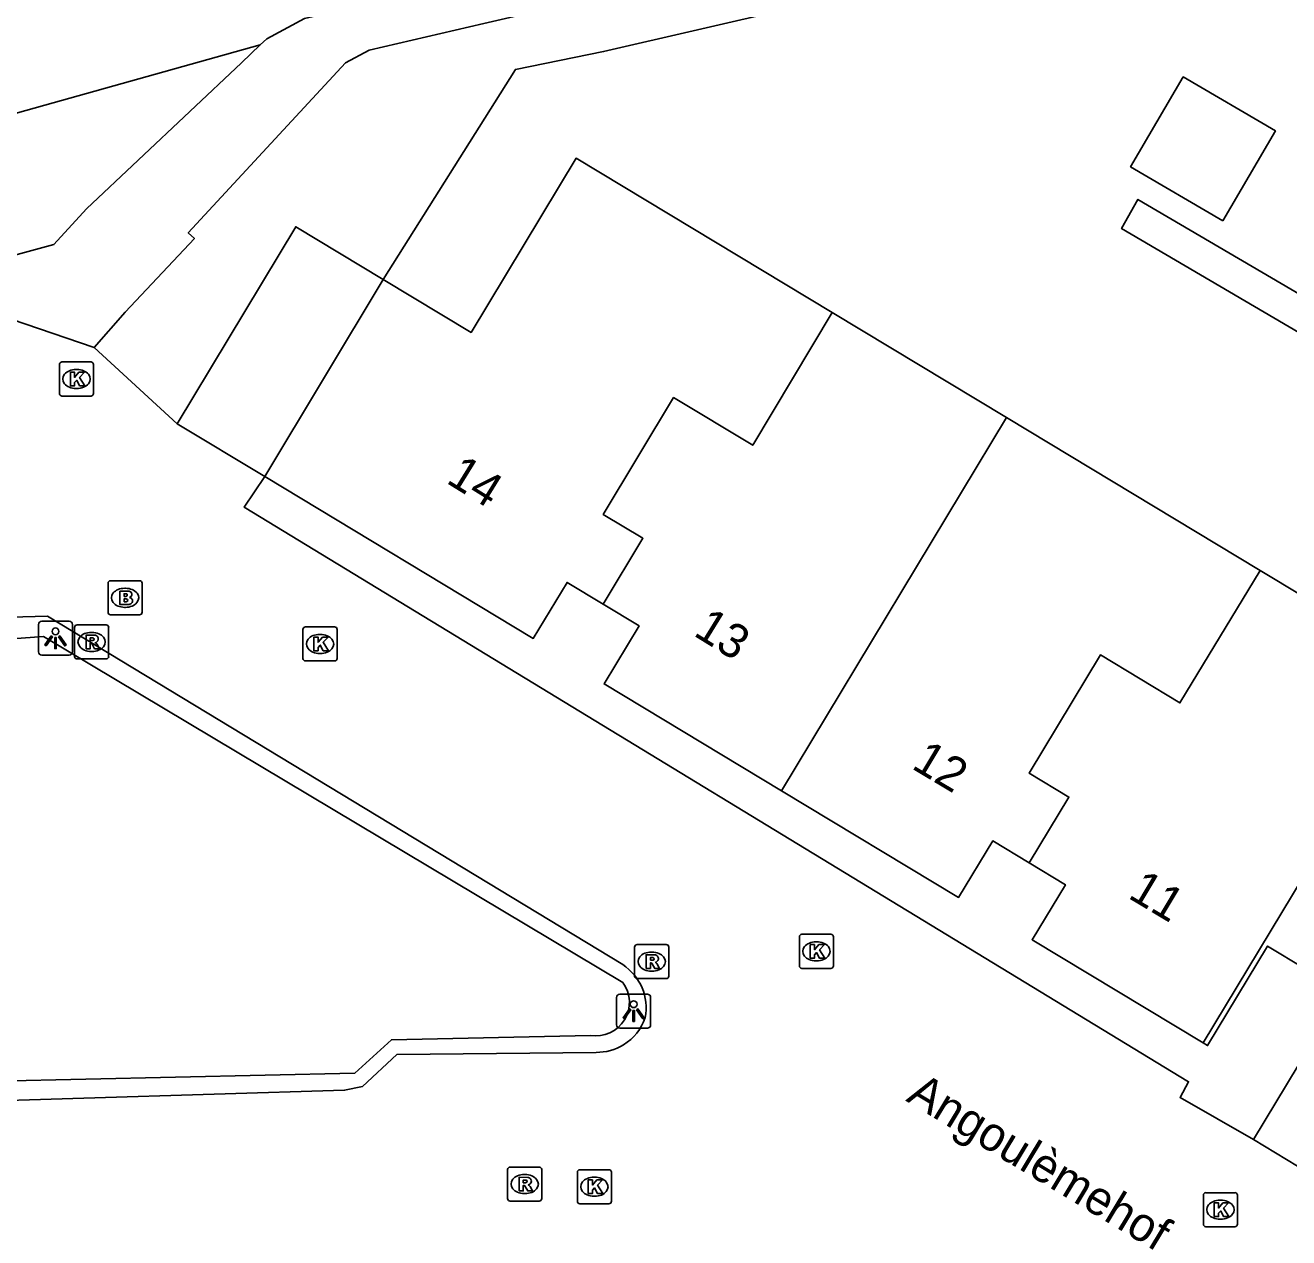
# Model space of a CAD drawing. Extents: x 158461 to 159795, y 387220 to 388672.
# Drawn here: x 159165.93 to 159203.01, y 388215.5 to 388251.1 of the extents above; entities that cross this region are included whole.
import ezdxf

# ---------------------------------------------------------------- set-up
doc = ezdxf.new("R2010")
doc.units = 0
for name, color, linetype in [('IMGEO_Brandkraan', 7, 'Continuous'), ('IMGEO_Groenvoorziening', 7, 'Continuous'), ('IMGEO_Haag', 7, 'Continuous'), ('IMGEO_Kolk', 7, 'Continuous'), ('IMGEO_Lichtpunt', 7, 'Continuous'), ('IMGEO_Openbare_ruimte_label', 7, 'Continuous'), ('IMGEO_Pand', 7, 'Continuous'), ('IMGEO_Pand_nummerreeks', 7, 'Continuous'), ('IMGEO_Rijbaan_lokaal_open', 7, 'Continuous'), ('IMGEO_Rioolput', 7, 'Continuous'), ('IMGEO_Voetpad_open', 7, 'Continuous')]:
    doc.layers.add(name, color=color, linetype=linetype)

msp = doc.modelspace()

# ---------------------------------------------------------------- linework, layer by layer
at = {"layer": 'IMGEO_Brandkraan'}
for p, q in [((159168.358, 388233.863), (159168.358, 388234.715)), ((159168.433, 388234.789), (159169.285, 388234.789)), ((159169.359, 388234.715), (159169.359, 388233.863)), ((159168.846, 388234.569), (159168.871, 388234.569)), ((159168.869, 388234.009), (159168.844, 388234.009)), ((159169.285, 388233.789), (159168.433, 388233.789))]:
    msp.add_line(p, q, dxfattribs=at)
for points in [[(159168.358, 388233.863), (159168.358, 388234.715)], [(159168.433, 388234.789), (159169.285, 388234.789)], [(159169.359, 388234.715), (159169.359, 388233.863)], [(159168.706, 388234.489), (159168.706, 388234.089), (159168.919, 388234.089)], [(159168.937, 388234.489), (159168.706, 388234.489)], [(159168.885, 388234.408), (159168.831, 388234.408), (159168.831, 388234.332)], [(159168.831, 388234.332), (159168.884, 388234.332)], [(159168.893, 388234.256), (159168.831, 388234.256), (159168.831, 388234.175)], [(159168.831, 388234.175), (159168.893, 388234.175)], [(159169.285, 388233.789), (159168.433, 388233.789)]]:
    msp.add_lwpolyline(points, dxfattribs=at)
for centre, radius, start, end in [((159168.435, 388234.713), 0.0765, 91.552, 178.448), ((159168.435, 388234.713), 0.0765, 91.552, 178.448), ((159169.283, 388234.713), 0.0765, 1.552, 88.448), ((159169.283, 388234.713), 0.0765, 1.552, 88.448), ((159168.886, 388234.37), 0.0379, 267.8285, 90.9355), ((159168.941, 388234.344), 0.145, 59.4692, 91.5367), ((159168.966, 388234.391), 0.0922, 285.5137, 58.1501), ((159168.971, 388234.199), 0.105, 301.3115, 78.989), ((159168.894, 388234.215), 0.0404, 269.8759, 90.5077), ((159168.925, 388234.34), 0.251, 268.6676, 293.5347), ((159168.435, 388233.865), 0.0765, 181.552, 268.448), ((159168.435, 388233.865), 0.0765, 181.552, 268.448), ((159169.283, 388233.865), 0.0765, 271.552, 358.448), ((159169.283, 388233.865), 0.0765, 271.552, 358.448)]:
    msp.add_arc(centre, radius, start, end, dxfattribs=at)
for centre, major_axis, ratio, start_param, end_param in [((159168.845, 388234.289), (-0.387, 0.002), 0.722429, 4.712389, 7.853982), ((159168.87, 388234.289), (-0.39, 0.002), 0.717154, 1.570796, 4.712389)]:
    msp.add_ellipse(centre, major_axis=major_axis, ratio=ratio, start_param=start_param, end_param=end_param, dxfattribs=at)
at = {"layer": 'IMGEO_Groenvoorziening'}
for points in [[(159131.574, 388240.239), (159142.507, 388243.053), (159143.349, 388243.209), (159165.456, 388248.457), (159172.826, 388250.521)], [(159182.514, 388221.442), (159176.677, 388221.315), (159175.598, 388220.331), (159159.799, 388219.982), (159159.386, 388220.744), (159159.037, 388222.171), (159159.228, 388223.314), (159159.926, 388225.249), (159162.051, 388229.913), (159162.559, 388232.07), (159163.046, 388232.896), (159166.461, 388233.149), (159183.466, 388222.996)]]:
    msp.add_lwpolyline(points, dxfattribs=at)
msp.add_arc((159182.676, 388222.412), 0.983, 260.527, 36.4887, dxfattribs=at)
at = {"layer": 'IMGEO_Haag'}
msp.add_lwpolyline([(159176.437, 388243.633), (159180.313, 388249.804), (159182.901, 388250.325), (159207.729, 388256.065)], dxfattribs=at)
at = {"layer": 'IMGEO_Kolk'}
for p, q in [((159166.931, 388240.287), (159166.931, 388241.139)), ((159167.006, 388241.213), (159167.858, 388241.213)), ((159167.419, 388240.993), (159167.444, 388240.993)), ((159167.932, 388241.139), (159167.932, 388240.287)), ((159167.442, 388240.433), (159167.417, 388240.433)), ((159167.858, 388240.213), (159167.006, 388240.213)), ((159174.079, 388232.509), (159174.079, 388233.361)), ((159174.154, 388233.435), (159175.006, 388233.435)), ((159174.567, 388233.215), (159174.592, 388233.215)), ((159175.08, 388233.361), (159175.08, 388232.509)), ((159175.006, 388232.435), (159174.154, 388232.435)), ((159174.59, 388232.655), (159174.565, 388232.655)), ((159188.647, 388223.483), (159188.647, 388224.335)), ((159188.722, 388224.409), (159189.574, 388224.409)), ((159189.648, 388224.335), (159189.648, 388223.483)), ((159189.135, 388224.189), (159189.16, 388224.189)), ((159189.158, 388223.629), (159189.133, 388223.629)), ((159189.574, 388223.409), (159188.722, 388223.409)), ((159182.131, 388216.572), (159182.131, 388217.424)), ((159182.206, 388217.498), (159183.058, 388217.498)), ((159182.619, 388217.278), (159182.644, 388217.278)), ((159183.132, 388217.424), (159183.132, 388216.572)), ((159183.058, 388216.498), (159182.206, 388216.498)), ((159182.642, 388216.718), (159182.617, 388216.718)), ((159200.505, 388215.898), (159200.505, 388216.75)), ((159200.58, 388216.824), (159201.432, 388216.824)), ((159200.993, 388216.604), (159201.018, 388216.604)), ((159201.506, 388216.75), (159201.506, 388215.898)), ((159201.432, 388215.824), (159200.58, 388215.824)), ((159201.016, 388216.044), (159200.991, 388216.044))]:
    msp.add_line(p, q, dxfattribs=at)
for points in [[(159166.931, 388240.287), (159166.931, 388241.139)], [(159167.006, 388241.213), (159167.858, 388241.213)], [(159167.932, 388241.139), (159167.932, 388240.287)], [(159167.252, 388240.913), (159167.375, 388240.913), (159167.375, 388240.762), (159167.505, 388240.913), (159167.669, 388240.913), (159167.523, 388240.762), (159167.676, 388240.513), (159167.524, 388240.513), (159167.439, 388240.677), (159167.375, 388240.61), (159167.375, 388240.513), (159167.252, 388240.513), (159167.252, 388240.913)], [(159167.858, 388240.213), (159167.006, 388240.213)], [(159174.079, 388232.509), (159174.079, 388233.361)], [(159174.154, 388233.435), (159175.006, 388233.435)], [(159175.08, 388233.361), (159175.08, 388232.509)], [(159174.4, 388233.135), (159174.523, 388233.135), (159174.523, 388232.984), (159174.653, 388233.135), (159174.817, 388233.135), (159174.671, 388232.984), (159174.824, 388232.735), (159174.672, 388232.735), (159174.587, 388232.899), (159174.523, 388232.832), (159174.523, 388232.735), (159174.4, 388232.735), (159174.4, 388233.135)], [(159175.006, 388232.435), (159174.154, 388232.435)], [(159188.647, 388223.483), (159188.647, 388224.335)], [(159188.722, 388224.409), (159189.574, 388224.409)], [(159189.648, 388224.335), (159189.648, 388223.483)], [(159188.968, 388224.109), (159189.091, 388224.109), (159189.091, 388223.958), (159189.221, 388224.109), (159189.385, 388224.109), (159189.239, 388223.958), (159189.392, 388223.709), (159189.24, 388223.709), (159189.155, 388223.873), (159189.091, 388223.806), (159189.091, 388223.709), (159188.968, 388223.709), (159188.968, 388224.109)], [(159189.574, 388223.409), (159188.722, 388223.409)], [(159182.131, 388216.572), (159182.131, 388217.424)], [(159182.206, 388217.498), (159183.058, 388217.498)], [(159183.132, 388217.424), (159183.132, 388216.572)], [(159182.452, 388217.198), (159182.575, 388217.198), (159182.575, 388217.047), (159182.705, 388217.198), (159182.869, 388217.198), (159182.723, 388217.047), (159182.876, 388216.798), (159182.724, 388216.798), (159182.639, 388216.962), (159182.575, 388216.895), (159182.575, 388216.798), (159182.452, 388216.798), (159182.452, 388217.198)], [(159183.058, 388216.498), (159182.206, 388216.498)], [(159200.505, 388215.898), (159200.505, 388216.75)], [(159200.58, 388216.824), (159201.432, 388216.824)], [(159200.826, 388216.524), (159200.949, 388216.524), (159200.949, 388216.373), (159201.079, 388216.524), (159201.243, 388216.524), (159201.097, 388216.373), (159201.25, 388216.124), (159201.098, 388216.124), (159201.013, 388216.288), (159200.949, 388216.221), (159200.949, 388216.124), (159200.826, 388216.124), (159200.826, 388216.524)], [(159201.506, 388216.75), (159201.506, 388215.898)], [(159201.432, 388215.824), (159200.58, 388215.824)]]:
    msp.add_lwpolyline(points, dxfattribs=at)
for centre, start, end in [((159167.008, 388241.137), 91.552, 178.448), ((159167.008, 388241.137), 91.552, 178.448), ((159167.856, 388241.137), 1.552, 88.448), ((159167.856, 388241.137), 1.552, 88.448), ((159167.008, 388240.289), 181.552, 268.448), ((159167.008, 388240.289), 181.552, 268.448), ((159167.856, 388240.289), 271.552, 358.448), ((159167.856, 388240.289), 271.552, 358.448), ((159174.156, 388233.359), 91.552, 178.448), ((159174.156, 388233.359), 91.552, 178.448), ((159175.004, 388233.359), 1.552, 88.448), ((159175.004, 388233.359), 1.552, 88.448), ((159174.156, 388232.511), 181.552, 268.448), ((159174.156, 388232.511), 181.552, 268.448), ((159175.004, 388232.511), 271.552, 358.448), ((159175.004, 388232.511), 271.552, 358.448), ((159188.724, 388224.333), 91.552, 178.448), ((159188.724, 388224.333), 91.552, 178.448), ((159189.572, 388224.333), 1.552, 88.448), ((159189.572, 388224.333), 1.552, 88.448), ((159188.724, 388223.485), 181.552, 268.448), ((159188.724, 388223.485), 181.552, 268.448), ((159189.572, 388223.485), 271.552, 358.448), ((159189.572, 388223.485), 271.552, 358.448), ((159182.208, 388217.422), 91.552, 178.448), ((159182.208, 388217.422), 91.552, 178.448), ((159183.056, 388217.422), 1.552, 88.448), ((159183.056, 388217.422), 1.552, 88.448), ((159182.208, 388216.574), 181.552, 268.448), ((159182.208, 388216.574), 181.552, 268.448), ((159183.056, 388216.574), 271.552, 358.448), ((159183.056, 388216.574), 271.552, 358.448), ((159200.582, 388216.748), 91.552, 178.448), ((159200.582, 388216.748), 91.552, 178.448), ((159201.43, 388216.748), 1.552, 88.448), ((159201.43, 388216.748), 1.552, 88.448), ((159200.582, 388215.9), 181.552, 268.448), ((159200.582, 388215.9), 181.552, 268.448), ((159201.43, 388215.9), 271.552, 358.448), ((159201.43, 388215.9), 271.552, 358.448)]:
    msp.add_arc(centre, 0.0765, start, end, dxfattribs=at)
for centre, major_axis, ratio, start_param, end_param in [((159167.418, 388240.713), (-0.387, 0.002), 0.722429, 4.712389, 7.853982), ((159167.443, 388240.713), (-0.39, 0.002), 0.717154, 1.570796, 4.712389), ((159174.566, 388232.935), (-0.387, 0.002), 0.722429, 4.712389, 7.853982), ((159174.591, 388232.935), (-0.39, 0.002), 0.717154, 1.570796, 4.712389), ((159189.134, 388223.909), (-0.387, 0.002), 0.722429, 4.712389, 7.853982), ((159189.159, 388223.909), (-0.39, 0.002), 0.717154, 1.570796, 4.712389), ((159182.618, 388216.998), (-0.387, 0.002), 0.722429, 4.712389, 7.853982), ((159182.643, 388216.998), (-0.39, 0.002), 0.717154, 1.570796, 4.712389), ((159200.992, 388216.324), (-0.387, 0.002), 0.722429, 4.712389, 7.853982), ((159201.017, 388216.324), (-0.39, 0.002), 0.717154, 1.570796, 4.712389)]:
    msp.add_ellipse(centre, major_axis=major_axis, ratio=ratio, start_param=start_param, end_param=end_param, dxfattribs=at)
at = {"layer": 'IMGEO_Lichtpunt'}
for p, q in [((159167.218, 388233.601), (159166.41, 388233.601)), ((159167.218, 388233.601), (159166.41, 388233.601)), ((159166.316, 388233.506), (159166.316, 388232.699)), ((159166.316, 388233.506), (159166.316, 388232.699)), ((159167.312, 388232.699), (159167.312, 388233.506)), ((159167.312, 388232.699), (159167.312, 388233.506)), ((159166.41, 388232.605), (159167.218, 388232.605)), ((159166.41, 388232.605), (159167.218, 388232.605)), ((159183.285, 388222.558), (159183.285, 388221.751)), ((159183.285, 388222.558), (159183.285, 388221.751)), ((159184.187, 388222.653), (159183.379, 388222.653)), ((159184.187, 388222.653), (159183.379, 388222.653)), ((159184.281, 388221.751), (159184.281, 388222.558)), ((159184.281, 388221.751), (159184.281, 388222.558)), ((159183.379, 388221.657), (159184.187, 388221.657)), ((159183.379, 388221.657), (159184.187, 388221.657))]:
    msp.add_line(p, q, dxfattribs=at)
for points in [[(159166.69, 388233.17), (159166.729, 388233.142), (159166.541, 388232.88), (159166.503, 388232.907), (159166.69, 388233.17)], [(159166.902, 388233.142), (159166.94, 388233.169), (159167.127, 388232.907), (159167.088, 388232.879), (159166.902, 388233.142)], [(159166.792, 388233.122), (159166.839, 388233.122), (159166.839, 388232.8), (159166.792, 388232.8), (159166.792, 388233.122)], [(159183.659, 388222.222), (159183.698, 388222.194), (159183.51, 388221.932), (159183.472, 388221.959), (159183.659, 388222.222)], [(159183.761, 388222.174), (159183.808, 388222.174), (159183.808, 388221.852), (159183.761, 388221.852), (159183.761, 388222.174)], [(159183.871, 388222.194), (159183.909, 388222.221), (159184.096, 388221.959), (159184.057, 388221.931), (159183.871, 388222.194)]]:
    msp.add_lwpolyline(points, dxfattribs=at)
for centre in [(159166.815, 388233.304), (159183.784, 388222.356)]:
    msp.add_circle(centre, 0.0994, dxfattribs=at)
for centre, start, end in [((159166.41, 388233.506), 90, 180), ((159166.41, 388233.506), 90, 180), ((159167.218, 388233.506), 0, 90), ((159167.218, 388233.506), 0, 90), ((159166.41, 388232.699), 180, 270), ((159166.41, 388232.699), 180, 270), ((159167.218, 388232.699), 270, 0), ((159167.218, 388232.699), 270, 360), ((159183.379, 388222.558), 90, 180), ((159183.379, 388222.558), 90, 180), ((159184.187, 388222.558), 0, 90), ((159184.187, 388222.558), 0, 90), ((159183.379, 388221.751), 180, 270), ((159183.379, 388221.751), 180, 270), ((159184.187, 388221.751), 270, 0), ((159184.187, 388221.751), 270, 360)]:
    msp.add_arc(centre, 0.0946, start, end, dxfattribs=at)
at = {"layer": 'IMGEO_Pand'}
for points in [[(159201.074, 388245.36), (159202.62, 388247.997), (159199.915, 388249.583), (159198.369, 388246.946), (159201.074, 388245.36)], [(159189.614, 388242.663), (159182.095, 388247.195), (159179.013, 388242.079), (159176.437, 388243.633)], [(159170.382, 388239.402), (159173.867, 388245.184), (159176.437, 388243.633)], [(159176.437, 388243.633), (159172.957, 388237.849)], [(159182.888, 388234.102), (159184.054, 388236.036), (159182.891, 388236.736), (159184.958, 388240.167), (159187.278, 388238.769), (159189.614, 388242.663)], [(159189.614, 388242.663), (159194.726, 388239.581)], [(159194.726, 388239.581), (159188.121, 388228.626)], [(159202.168, 388235.095), (159194.726, 388239.581)], [(159172.957, 388237.849), (159170.382, 388239.402)], [(159172.957, 388237.849), (159180.838, 388233.096), (159181.829, 388234.74), (159182.888, 388234.102)], [(159195.39, 388226.508), (159196.556, 388228.44), (159195.391, 388229.143), (159197.484, 388232.612), (159199.818, 388231.204), (159202.168, 388235.095)], [(159207.079, 388232.135), (159202.168, 388235.095)], [(159182.888, 388234.102), (159183.944, 388233.465), (159182.918, 388231.762), (159188.121, 388228.626)], [(159207.079, 388232.135), (159200.501, 388221.221)], [(159188.121, 388228.626), (159193.322, 388225.491), (159194.323, 388227.151), (159195.39, 388226.508)], [(159195.39, 388226.508), (159196.454, 388225.866), (159195.479, 388224.248), (159200.501, 388221.221)], [(159200.501, 388221.221), (159200.628, 388221.144), (159202.388, 388224.064), (159204.596, 388222.733), (159201.973, 388218.382)], [(159204.561, 388216.822), (159201.973, 388218.382)]]:
    msp.add_lwpolyline(points, dxfattribs=at)
at = {"layer": 'IMGEO_Rijbaan_lokaal_open'}
for points in [[(159165.512, 388242.467), (159167.947, 388241.642)], [(159167.947, 388241.642), (159170.382, 388239.402)], [(159201.973, 388218.382), (159199.821, 388219.618), (159200.068, 388220.079), (159172.357, 388236.946), (159172.957, 388237.849)], [(159183.463, 388223.519), (159166.581, 388233.755), (159163.293, 388233.662)], [(159163.81, 388219.477), (159175.298, 388219.832), (159175.83, 388219.945), (159176.835, 388220.883), (159182.681, 388220.944)]]:
    msp.add_lwpolyline(points, dxfattribs=at)
for centre, radius, start, end in [((159182.631, 388222.248), 1.519, 349.2121, 56.7843), ((159182.696, 388222.449), 1.507, 301.6514, 341.2395), ((159182.7, 388222.449), 1.505, 269.277, 301.5218)]:
    msp.add_arc(centre, radius, start, end, dxfattribs=at)
at = {"layer": 'IMGEO_Rioolput'}
for p, q in [((159167.375, 388232.568), (159167.375, 388233.42)), ((159167.45, 388233.494), (159168.302, 388233.494)), ((159167.863, 388233.274), (159167.888, 388233.274)), ((159168.376, 388233.42), (159168.376, 388232.568)), ((159168.302, 388232.494), (159167.45, 388232.494)), ((159167.886, 388232.714), (159167.861, 388232.714)), ((159183.813, 388223.183), (159183.813, 388224.035)), ((159183.888, 388224.109), (159184.74, 388224.109)), ((159184.814, 388224.035), (159184.814, 388223.183)), ((159184.301, 388223.889), (159184.326, 388223.889)), ((159184.324, 388223.329), (159184.299, 388223.329)), ((159184.74, 388223.109), (159183.888, 388223.109)), ((159180.085, 388216.65), (159180.085, 388217.502)), ((159180.16, 388217.576), (159181.012, 388217.576)), ((159180.573, 388217.356), (159180.598, 388217.356)), ((159181.086, 388217.502), (159181.086, 388216.65)), ((159181.012, 388216.576), (159180.16, 388216.576)), ((159180.596, 388216.796), (159180.571, 388216.796))]:
    msp.add_line(p, q, dxfattribs=at)
for points in [[(159167.375, 388232.568), (159167.375, 388233.42)], [(159167.45, 388233.494), (159168.302, 388233.494)], [(159167.964, 388233.192), (159167.712, 388233.194), (159167.712, 388232.794)], [(159168.376, 388233.42), (159168.376, 388232.568)], [(159167.712, 388232.794), (159167.836, 388232.794), (159167.836, 388232.956), (159167.847, 388232.956)], [(159167.89, 388233.113), (159167.836, 388233.113), (159167.836, 388233.032)], [(159167.836, 388233.032), (159167.888, 388233.032)], [(159167.894, 388232.927), (159167.965, 388232.794), (159168.105, 388232.794), (159168.04, 388232.92)], [(159168.302, 388232.494), (159167.45, 388232.494)], [(159183.813, 388223.183), (159183.813, 388224.035)], [(159183.888, 388224.109), (159184.74, 388224.109)], [(159184.814, 388224.035), (159184.814, 388223.183)], [(159184.402, 388223.807), (159184.15, 388223.809), (159184.15, 388223.409)], [(159184.15, 388223.409), (159184.274, 388223.409), (159184.274, 388223.571), (159184.285, 388223.571)], [(159184.328, 388223.728), (159184.274, 388223.728), (159184.274, 388223.647)], [(159184.274, 388223.647), (159184.326, 388223.647)], [(159184.332, 388223.542), (159184.403, 388223.409), (159184.543, 388223.409), (159184.478, 388223.535)], [(159184.74, 388223.109), (159183.888, 388223.109)], [(159180.085, 388216.65), (159180.085, 388217.502)], [(159180.16, 388217.576), (159181.012, 388217.576)], [(159180.674, 388217.274), (159180.422, 388217.276), (159180.422, 388216.876)], [(159181.086, 388217.502), (159181.086, 388216.65)], [(159180.422, 388216.876), (159180.546, 388216.876), (159180.546, 388217.038), (159180.557, 388217.038)], [(159180.6, 388217.195), (159180.546, 388217.195), (159180.546, 388217.114)], [(159180.546, 388217.114), (159180.598, 388217.114)], [(159180.604, 388217.009), (159180.675, 388216.876), (159180.815, 388216.876), (159180.75, 388217.002)], [(159181.012, 388216.576), (159180.16, 388216.576)]]:
    msp.add_lwpolyline(points, dxfattribs=at)
for centre, radius, start, end in [((159167.452, 388233.418), 0.0765, 91.552, 178.448), ((159167.452, 388233.418), 0.0765, 91.552, 178.448), ((159167.963, 388233.082), 0.109, 350.3612, 89.416), ((159168.3, 388233.418), 0.0765, 1.552, 88.448), ((159168.3, 388233.418), 0.0765, 1.552, 88.448), ((159167.846, 388232.903), 0.0533, 26.0293, 88.6989), ((159167.872, 388233.221), 0.19, 274.7715, 282.9687), ((159167.896, 388233.017), 0.0964, 77.0061, 93.1865), ((159167.91, 388233.074), 0.0378, 276.6634, 79.6772), ((159167.961, 388233.082), 0.112, 277.5842, 350.9817), ((159167.945, 388232.867), 0.108, 29.5134, 73.7905), ((159167.452, 388232.57), 0.0765, 181.552, 268.448), ((159167.452, 388232.57), 0.0765, 181.552, 268.448), ((159168.3, 388232.57), 0.0765, 271.552, 358.448), ((159168.3, 388232.57), 0.0765, 271.552, 358.448), ((159183.89, 388224.033), 0.0765, 91.552, 178.448), ((159183.89, 388224.033), 0.0765, 91.552, 178.448), ((159184.738, 388224.033), 0.0765, 1.552, 88.448), ((159184.738, 388224.033), 0.0765, 1.552, 88.448), ((159184.284, 388223.518), 0.0533, 26.0293, 88.6989), ((159184.31, 388223.836), 0.19, 274.7715, 282.9687), ((159184.334, 388223.632), 0.0964, 77.0061, 93.1865), ((159184.348, 388223.689), 0.0378, 276.6634, 79.6772), ((159184.401, 388223.697), 0.109, 350.3612, 89.416), ((159184.399, 388223.697), 0.112, 277.5842, 350.9817), ((159184.383, 388223.482), 0.108, 29.5134, 73.7905), ((159183.89, 388223.185), 0.0765, 181.552, 268.448), ((159183.89, 388223.185), 0.0765, 181.552, 268.448), ((159184.738, 388223.185), 0.0765, 271.552, 358.448), ((159184.738, 388223.185), 0.0765, 271.552, 358.448), ((159180.162, 388217.5), 0.0765, 91.552, 178.448), ((159180.162, 388217.5), 0.0765, 91.552, 178.448), ((159180.673, 388217.164), 0.109, 350.3612, 89.416), ((159181.01, 388217.5), 0.0765, 1.552, 88.448), ((159181.01, 388217.5), 0.0765, 1.552, 88.448), ((159180.556, 388216.985), 0.0533, 26.0293, 88.6989), ((159180.582, 388217.303), 0.19, 274.7715, 282.9687), ((159180.606, 388217.099), 0.0964, 77.0061, 93.1865), ((159180.62, 388217.156), 0.0378, 276.6634, 79.6772), ((159180.671, 388217.164), 0.112, 277.5842, 350.9817), ((159180.655, 388216.949), 0.108, 29.5134, 73.7905), ((159180.162, 388216.652), 0.0765, 181.552, 268.448), ((159180.162, 388216.652), 0.0765, 181.552, 268.448), ((159181.01, 388216.652), 0.0765, 271.552, 358.448), ((159181.01, 388216.652), 0.0765, 271.552, 358.448)]:
    msp.add_arc(centre, radius, start, end, dxfattribs=at)
for centre, major_axis, ratio, start_param, end_param in [((159167.862, 388232.994), (-0.387, 0.002), 0.722429, 4.712389, 7.853982), ((159167.887, 388232.994), (-0.39, 0.002), 0.717154, 1.570796, 4.712389), ((159184.3, 388223.609), (-0.387, 0.002), 0.722429, 4.712389, 7.853982), ((159184.325, 388223.609), (-0.39, 0.002), 0.717154, 1.570796, 4.712389), ((159180.572, 388217.076), (-0.387, 0.002), 0.722429, 4.712389, 7.853982), ((159180.597, 388217.076), (-0.39, 0.002), 0.717154, 1.570796, 4.712389)]:
    msp.add_ellipse(centre, major_axis=major_axis, ratio=ratio, start_param=start_param, end_param=end_param, dxfattribs=at)
at = {"layer": 'IMGEO_Voetpad_open'}
for points in [[(159212.627, 388258.841), (159179.385, 388251.147), (159176.026, 388250.369), (159175.327, 388250), (159170.713, 388245.003), (159170.891, 388244.839), (159168.859, 388242.679), (159167.947, 388241.642)], [(159172.826, 388250.521), (159173.019, 388250.703), (159174.124, 388251.296), (159182.602, 388253.259)], [(159172.826, 388250.521), (159172.273, 388250), (159167.728, 388245.714), (159166.763, 388244.666), (159165.031, 388244.188)], [(159241.079, 388222.534), (159234.676, 388226.459), (159234.402, 388226.011), (159228.547, 388229.6), (159222.985, 388233.009), (159217.557, 388234.838), (159216.088, 388235.717), (159198.584, 388245.986), (159198.106, 388245.131), (159215.587, 388234.878), (159217.055, 388234), (159221.139, 388232.842), (159224.59, 388230.833)]]:
    msp.add_lwpolyline(points, dxfattribs=at)

# ---------------------------------------------------------------- texts
at = {"layer": 'IMGEO_Openbare_ruimte_label'}
msp.add_text('Angoulèmehof', height=1, rotation=328.9183, dxfattribs=at).set_placement((159191.748, 388219.53))
at = {"layer": 'IMGEO_Pand_nummerreeks'}
for s, rotation, p in [('14', 328.3205, (159178.249, 388237.683)), ('13', 328.3205, (159185.507, 388233.2)), ('12', 329.1114, (159191.907, 388229.297)), ('11', 329.1114, (159198.261, 388225.496))]:
    msp.add_text(s, height=1, rotation=rotation, dxfattribs=at).set_placement(p)

doc.saveas('drawing.dxf')
